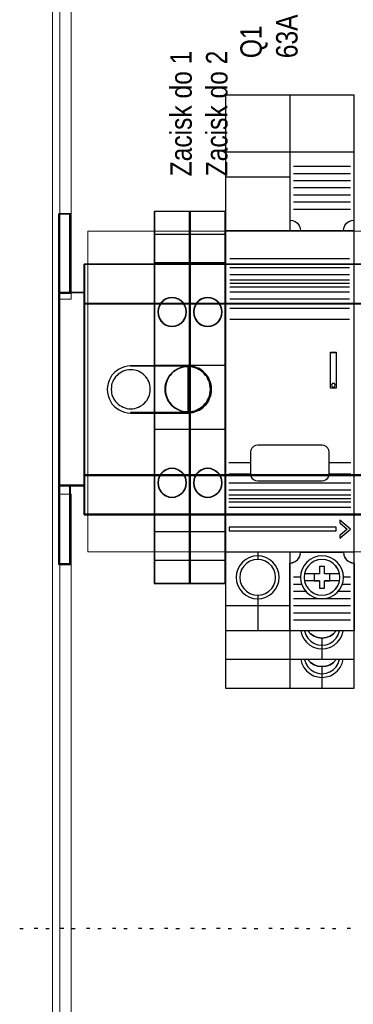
# Model space of a CAD drawing. Header units: millimetres. Extents: x -1290 to 1795, y -4192 to -1311.
# Tile 432 of 656: x 1411 to 1420, y -3642 to -3615. Entities that reach past the tile are written whole.
import ezdxf

# ---------------------------------------------------------------- set-up
doc = ezdxf.new("R2010")
doc.units = ezdxf.units.MM
for name, color, linetype in [('30', 7, 'Continuous'), ('45', 7, 'Continuous'), ('51', 7, 'Continuous')]:
    doc.layers.add(name, color=color, linetype=linetype)
doc.layers.add('Aparatura', color=7, linetype='Continuous', lineweight=13)
doc.styles.get("Standard").update_dxf_attribs({"font": 'ARIALN.TTF', "width": 0.8})

# ---------------------------------------------------------------- blocks, each defined once
blk = doc.blocks.new('*U186')
at = {"layer": '51', "color": 255}
for points in [[(108.185487, -200.124111), (108.676124, -200.124111)], [(111.827662, -200.124111), (112.318299, -200.124111)], [(115.469837, -200.124111), (115.960474, -200.124111)], [(119.112012, -200.124111), (119.600858, -200.124111)], [(122.752396, -200.124111), (123.243033, -200.124111)], [(126.394571, -200.124111), (126.885208, -200.124111)], [(130.036746, -200.124111), (130.527383, -200.124111)], [(133.678921, -200.124111), (134.167767, -200.124111)], [(137.364071, -200.124111), (137.809942, -200.124111)], [(141.006246, -200.124111), (141.496883, -200.124111)], [(144.648421, -200.124111), (145.139058, -200.124111)], [(148.290596, -200.124111), (148.779442, -200.124111)], [(151.93098, -200.124111), (152.421617, -200.124111)]]:
    blk.add_lwpolyline(points, dxfattribs=at)
blk = doc.blocks.new('*U187')
at = {"layer": '30', "color": 7}
for points in [[(113.684562, -111.217936), (113.684562, -100.122618), (113.684562, -111.217936)], [(113.684562, -111.217936), (113.684562, -100.122618), (113.684562, -111.217936)], [(115.2854, -111.217936), (115.2854, -100.122618), (113.684562, -100.122618), (113.684562, -111.217936), (115.2854, -111.217936)], [(115.242425, -111.174848), (115.242425, -100.163911), (113.727538, -100.163911), (113.727538, -111.174848), (115.242425, -111.174848)], [(115.197659, -111.217936), (115.197659, -100.122618), (115.197659, -111.217936)], [(115.197659, -111.217936), (115.197659, -100.122618), (115.197659, -111.217936)], [(117.203183, -107.160425), (764.797637, -107.160425), (117.203183, -107.160425)], [(117.203183, -107.160425), (117.203183, -109.743947), (117.203183, -107.160425)], [(764.797637, -107.160425), (117.203183, -107.160425), (117.203183, -109.696477), (117.203183, -111.193163), (117.203183, -112.731424), (764.797637, -112.731424), (764.797637, -111.193163), (764.797637, -109.696477), (764.797637, -107.160425)], [(117.203183, -112.731424), (117.203183, -109.657769), (117.203183, -112.731424)], [(113.684562, -111.129964), (117.289134, -111.129964), (113.684562, -111.129964)], [(113.684562, -111.129964), (113.684562, -138.184228), (113.684562, -111.129964)], [(113.684562, -138.184228), (115.235366, -138.184228), (117.289134, -138.184228), (117.289134, -136.706301), (117.289134, -135.228375), (117.289134, -114.167924), (117.289134, -112.648944), (117.289134, -111.129964), (115.235366, -111.129964), (113.684562, -111.129964), (113.684562, -138.184228)], [(113.727538, -138.141139), (115.242133, -138.141139), (117.247949, -138.141139), (117.247949, -136.66792), (117.247949, -135.194702), (117.247949, -114.201335), (117.247949, -112.687194), (117.247949, -111.173052), (115.242133, -111.173052), (113.727538, -111.173052), (113.727538, -138.141139)], [(117.203183, -112.643451), (764.797637, -112.643451), (117.203183, -112.643451)], [(117.203183, -114.244912), (117.203183, -112.643451), (117.203183, -114.244912)], [(764.797637, -112.643451), (117.203183, -112.643451), (117.203183, -114.16314), (117.203183, -135.233417), (117.203183, -136.712033), (764.797637, -136.712033), (764.797637, -135.233417), (764.797637, -114.16314), (764.797637, -112.643451)], [(117.203183, -114.158734), (117.203183, -135.238044), (117.203183, -114.158734)], [(131.754183, -121.401212), (123.686906, -121.401212), (123.27531, -121.442686), (122.863714, -121.525634), (122.452119, -121.650056), (122.081683, -121.857425), (121.711246, -122.064795), (121.38197, -122.355113), (121.093853, -122.686904), (120.888055, -123.060169), (120.682257, -123.433434), (120.558778, -123.848174), (120.476459, -124.262913), (120.435299, -124.677652), (120.476459, -125.133865), (120.558778, -125.548604), (120.682257, -125.963344), (120.888055, -126.336609), (121.093853, -126.709874), (121.38197, -127.041666), (121.711246, -127.290509), (122.081683, -127.539353), (122.452119, -127.746722), (122.863714, -127.871144), (123.27531, -127.954092), (123.686906, -127.995566), (131.754183, -127.995566), (132.08346, -127.954092), (132.412736, -127.912618), (132.700853, -127.82967), (133.03013, -127.705248), (133.318247, -127.580827), (133.565204, -127.414931), (133.812162, -127.249035), (134.059119, -127.000192), (134.264917, -126.792822), (134.470715, -126.543979), (134.635353, -126.253661), (134.758832, -125.963344), (134.882311, -125.673026), (134.96463, -125.341235), (135.00579, -125.009443), (135.00579, -124.677652), (135.00579, -124.345861), (134.96463, -124.014069), (134.882311, -123.723752), (134.758832, -123.391961), (134.635353, -123.101643), (134.470715, -122.8528), (134.264917, -122.603956), (134.059119, -122.355113), (133.812162, -122.147743), (133.565204, -121.940373), (133.318247, -121.774478), (133.03013, -121.650056), (132.700853, -121.525634), (132.412736, -121.48416), (132.08346, -121.401212), (131.754183, -121.401212)], [(123.686906, -127.995566), (131.754183, -127.995566), (132.08346, -127.954092), (132.412736, -127.912618), (132.700853, -127.82967), (133.03013, -127.705248), (133.318247, -127.580827), (133.565204, -127.414931), (133.812162, -127.249035), (134.059119, -127.000192), (134.264917, -126.792822), (134.470715, -126.543979), (134.635353, -126.253661), (134.758832, -125.963344), (134.882311, -125.673026), (134.96463, -125.341235), (135.00579, -125.009443), (135.00579, -124.677652), (135.00579, -124.345861), (134.96463, -124.014069), (134.882311, -123.723752), (134.758832, -123.391961), (134.635353, -123.101643), (134.470715, -122.8528), (134.264917, -122.603956), (134.059119, -122.355113), (133.812162, -122.147743), (133.565204, -121.940373), (133.318247, -121.774478), (133.03013, -121.650056), (132.700853, -121.525634), (132.412736, -121.48416), (132.08346, -121.401212), (131.754183, -121.401212), (123.686906, -121.401212), (123.27531, -121.442686), (122.863714, -121.525634), (122.452119, -121.650056), (122.081683, -121.857425), (121.711246, -122.064795), (121.38197, -122.355113), (121.093853, -122.686904), (120.888055, -123.060169), (120.682257, -123.433434), (120.558778, -123.848174), (120.476459, -124.262913), (120.435299, -124.677652), (120.476459, -125.133865), (120.558778, -125.548604), (120.682257, -125.963344), (120.888055, -126.336609), (121.093853, -126.709874), (121.38197, -127.041666), (121.711246, -127.290509), (122.081683, -127.539353), (122.452119, -127.746722), (122.863714, -127.871144), (123.27531, -127.954092), (123.686906, -127.995566)], [(126.455453, -124.677893), (126.455453, -124.38673), (126.413875, -124.095566), (126.330718, -123.845998), (126.247562, -123.596429), (126.122827, -123.346861), (125.998092, -123.138887), (125.831779, -122.930913), (125.665466, -122.722939), (125.457574, -122.55656), (125.249683, -122.390181), (125.041792, -122.265397), (124.792322, -122.140612), (124.542853, -122.057423), (124.293383, -121.974233), (124.002335, -121.932639), (123.711287, -121.932639), (123.461818, -121.932639), (123.17077, -121.974233), (122.9213, -122.057423), (122.67183, -122.140612), (122.422361, -122.265397), (122.172891, -122.390181), (121.965, -122.55656), (121.798687, -122.722939), (121.590795, -122.930913), (121.466061, -123.138887), (121.299748, -123.346861), (121.216591, -123.596429), (121.091856, -123.845998), (121.050278, -124.095566), (121.0087, -124.38673), (120.967121, -124.677893), (121.0087, -124.927462), (121.050278, -125.218625), (121.091856, -125.468194), (121.216591, -125.717762), (121.299748, -125.967331), (121.466061, -126.175305), (121.590795, -126.383279), (121.798687, -126.591252), (121.965, -126.757631), (122.172891, -126.924011), (122.422361, -127.048795), (122.67183, -127.173579), (122.9213, -127.256769), (123.17077, -127.339958), (123.461818, -127.381553), (123.711287, -127.381553), (124.002335, -127.381553), (124.293383, -127.339958), (124.542853, -127.256769), (124.792322, -127.173579), (125.041792, -127.048795), (125.249683, -126.924011), (125.457574, -126.757631), (125.665466, -126.591252), (125.831779, -126.383279), (125.998092, -126.175305), (126.122827, -125.967331), (126.247562, -125.717762), (126.330718, -125.468194), (126.413875, -125.218625), (126.455453, -124.927462), (126.455453, -124.677893)], [(126.455453, -124.677893), (126.455453, -124.38673), (126.413875, -124.095566), (126.330718, -123.845998), (126.247562, -123.596429), (126.122827, -123.346861), (125.998092, -123.138887), (125.831779, -122.930913), (125.665466, -122.722939), (125.457574, -122.55656), (125.249683, -122.390181), (125.041792, -122.265397), (124.792322, -122.140612), (124.542853, -122.057423), (124.293383, -121.974233), (124.002335, -121.932639), (123.711287, -121.932639), (123.461818, -121.932639), (123.17077, -121.974233), (122.9213, -122.057423), (122.67183, -122.140612), (122.422361, -122.265397), (122.172891, -122.390181), (121.965, -122.55656), (121.798687, -122.722939), (121.590795, -122.930913), (121.466061, -123.138887), (121.299748, -123.346861), (121.216591, -123.596429), (121.091856, -123.845998), (121.050278, -124.095566), (121.0087, -124.38673), (120.967121, -124.677893), (121.0087, -124.927462), (121.050278, -125.218625), (121.091856, -125.468194), (121.216591, -125.717762), (121.299748, -125.967331), (121.466061, -126.175305), (121.590795, -126.383279), (121.798687, -126.591252), (121.965, -126.757631), (122.172891, -126.924011), (122.422361, -127.048795), (122.67183, -127.173579), (122.9213, -127.256769), (123.17077, -127.339958), (123.461818, -127.381553), (123.711287, -127.381553), (124.002335, -127.381553), (124.293383, -127.339958), (124.542853, -127.256769), (124.792322, -127.173579), (125.041792, -127.048795), (125.249683, -126.924011), (125.457574, -126.757631), (125.665466, -126.591252), (125.831779, -126.383279), (125.998092, -126.175305), (126.122827, -125.967331), (126.247562, -125.717762), (126.330718, -125.468194), (126.413875, -125.218625), (126.455453, -124.927462), (126.455453, -124.677893)], [(123.667416, -121.401212), (131.773673, -121.401212), (123.667416, -121.401212)], [(134.92342, -124.67874), (134.881944, -124.346798), (134.840469, -124.014856), (134.757518, -123.724407), (134.674567, -123.433958), (134.508664, -123.143508), (134.384238, -122.853059), (134.17686, -122.645596), (133.969482, -122.396639), (133.762104, -122.189175), (133.513251, -122.023204), (133.222922, -121.857234), (132.974069, -121.732755), (132.68374, -121.608277), (132.351935, -121.525292), (132.061606, -121.483799), (131.729802, -121.483799), (131.397998, -121.483799), (131.066193, -121.525292), (130.775864, -121.608277), (130.485535, -121.732755), (130.195206, -121.857234), (129.946353, -122.023204), (129.6975, -122.189175), (129.448646, -122.396639), (129.241269, -122.645596), (129.075366, -122.853059), (128.909464, -123.143508), (128.785037, -123.433958), (128.660611, -123.724407), (128.57766, -124.014856), (128.536184, -124.346798), (128.536184, -124.67874), (128.536184, -124.969189), (128.57766, -125.301131), (128.660611, -125.59158), (128.785037, -125.882029), (128.909464, -126.172478), (129.075366, -126.462928), (129.241269, -126.670391), (129.448646, -126.919348), (129.6975, -127.126811), (129.946353, -127.292782), (130.195206, -127.458753), (130.485535, -127.583232), (130.775864, -127.70771), (131.066193, -127.790695), (131.397998, -127.832188), (131.729802, -127.832188), (132.061606, -127.832188), (132.351935, -127.790695), (132.68374, -127.70771), (132.974069, -127.583232), (133.222922, -127.458753), (133.513251, -127.292782), (133.762104, -127.126811), (133.969482, -126.919348), (134.17686, -126.670391), (134.384238, -126.462928), (134.508664, -126.172478), (134.674567, -125.882029), (134.757518, -125.59158), (134.840469, -125.301131), (134.881944, -124.969189), (134.92342, -124.67874)], [(131.729802, -127.832188), (131.397998, -127.832188), (131.066193, -127.790695), (130.775864, -127.70771), (130.485535, -127.583232), (130.195206, -127.458753), (129.946353, -127.292782), (129.6975, -127.126811), (129.448646, -126.919348), (129.241269, -126.670391), (129.075366, -126.462928), (128.909464, -126.172478), (128.785037, -125.882029), (128.660611, -125.59158), (128.57766, -125.301131), (128.536184, -124.969189), (128.536184, -124.67874), (128.536184, -124.346798), (128.57766, -124.014856), (128.660611, -123.724407), (128.785037, -123.433958), (128.909464, -123.143508), (129.075366, -122.853059), (129.241269, -122.645596), (129.448646, -122.396639), (129.6975, -122.189175), (129.946353, -122.023204), (130.195206, -121.857234), (130.485535, -121.732755), (130.775864, -121.608277), (131.066193, -121.525292), (131.397998, -121.483799), (131.729802, -121.483799), (132.061606, -121.483799), (132.351935, -121.525292), (132.68374, -121.608277), (132.974069, -121.732755), (133.222922, -121.857234), (133.513251, -122.023204), (133.762104, -122.189175), (133.969482, -122.396639), (134.17686, -122.645596), (134.384238, -122.853059), (134.508664, -123.143508), (134.674567, -123.433958), (134.757518, -123.724407), (134.840469, -124.014856), (134.881944, -124.346798), (134.92342, -124.67874), (134.881944, -124.969189), (134.840469, -125.301131), (134.757518, -125.59158), (134.674567, -125.882029), (134.508664, -126.172478), (134.384238, -126.462928), (134.17686, -126.670391), (133.969482, -126.919348), (133.762104, -127.126811), (133.513251, -127.292782), (133.222922, -127.458753), (132.974069, -127.583232), (132.68374, -127.70771), (132.351935, -127.790695), (132.061606, -127.832188), (131.729802, -127.832188)], [(128.536184, -124.67874), (128.536184, -124.969189), (128.57766, -125.301131), (128.660611, -125.59158), (128.785037, -125.882029), (128.909464, -126.172478), (129.075366, -126.462928), (129.241269, -126.670391), (129.448646, -126.919348), (129.6975, -127.126811), (129.946353, -127.292782), (130.195206, -127.458753), (130.485535, -127.583232), (130.775864, -127.70771), (131.066193, -127.790695), (131.397998, -127.832188), (131.729802, -127.832188), (132.061606, -127.832188), (132.351935, -127.790695), (132.68374, -127.70771), (132.974069, -127.583232), (133.222922, -127.458753), (133.513251, -127.292782), (133.762104, -127.126811), (133.969482, -126.919348), (134.17686, -126.670391), (134.384238, -126.462928), (134.508664, -126.172478), (134.674567, -125.882029), (134.757518, -125.59158), (134.840469, -125.301131), (134.881944, -124.969189), (134.92342, -124.67874), (134.881944, -124.346798), (134.840469, -124.014856), (134.757518, -123.724407), (134.674567, -123.433958), (134.508664, -123.143508), (134.384238, -122.853059), (134.17686, -122.645596), (133.969482, -122.396639), (133.762104, -122.189175), (133.513251, -122.023204), (133.222922, -121.857234), (132.974069, -121.732755), (132.68374, -121.608277), (132.351935, -121.525292), (132.061606, -121.483799), (131.729802, -121.483799), (131.397998, -121.483799), (131.066193, -121.525292), (130.775864, -121.608277), (130.485535, -121.732755), (130.195206, -121.857234), (129.946353, -122.023204), (129.6975, -122.189175), (129.448646, -122.396639), (129.241269, -122.645596), (129.075366, -122.853059), (128.909464, -123.143508), (128.785037, -123.433958), (128.660611, -123.724407), (128.57766, -124.014856), (128.536184, -124.346798), (128.536184, -124.67874)], [(128.57916, -124.678458), (128.57916, -124.964965), (128.620077, -125.292401), (128.701912, -125.578907), (128.824664, -125.865413), (128.947416, -126.15192), (129.111086, -126.438426), (129.274756, -126.643074), (129.479343, -126.888651), (129.724848, -127.093298), (129.970352, -127.257016), (130.215857, -127.420734), (130.502279, -127.543523), (130.788701, -127.666311), (131.075123, -127.74817), (131.402463, -127.789099), (131.729802, -127.789099), (132.057141, -127.789099), (132.343564, -127.74817), (132.670903, -127.666311), (132.957325, -127.543523), (133.20283, -127.420734), (133.489252, -127.257016), (133.734756, -127.093298), (133.939343, -126.888651), (134.143931, -126.643074), (134.348518, -126.438426), (134.47127, -126.15192), (134.63494, -125.865413), (134.716775, -125.578907), (134.79861, -125.292401), (134.839527, -124.964965), (134.880444, -124.678458), (134.839527, -124.351022), (134.79861, -124.023586), (134.716775, -123.73708), (134.63494, -123.450573), (134.47127, -123.164067), (134.348518, -122.877561), (134.143931, -122.672913), (133.939343, -122.427336), (133.734756, -122.222689), (133.489252, -122.058971), (133.20283, -121.895253), (132.957325, -121.772464), (132.670903, -121.649676), (132.343564, -121.567817), (132.057141, -121.526887), (131.729802, -121.526887), (131.402463, -121.526887), (131.075123, -121.567817), (130.788701, -121.649676), (130.502279, -121.772464), (130.215857, -121.895253), (129.970352, -122.058971), (129.724848, -122.222689), (129.479343, -122.427336), (129.274756, -122.672913), (129.111086, -122.877561), (128.947416, -123.164067), (128.824664, -123.450573), (128.701912, -123.73708), (128.620077, -124.023586), (128.57916, -124.351022), (128.57916, -124.678458)], [(131.685931, -127.995566), (132.022119, -127.954092), (132.358308, -127.912618), (132.652472, -127.82967), (132.98866, -127.705248), (133.282825, -127.580827), (133.534966, -127.414931), (133.787107, -127.249035), (134.039249, -127.000192), (134.249366, -126.792822), (134.459484, -126.543979), (134.627578, -126.253661), (134.753649, -125.963344), (134.879719, -125.673026), (134.963766, -125.341235), (135.00579, -125.009443), (135.00579, -124.677652), (135.00579, -124.345861), (134.963766, -124.014069), (134.879719, -123.723752), (134.753649, -123.391961), (134.627578, -123.101643), (134.459484, -122.8528), (134.249366, -122.603956), (134.039249, -122.355113), (133.787107, -122.147743), (133.534966, -121.940373), (133.282825, -121.774478), (132.98866, -121.650056), (132.652472, -121.525634), (132.358308, -121.48416), (132.022119, -121.401212), (131.685931, -121.401212), (131.685931, -127.995566)], [(131.773673, -127.907593), (123.667416, -127.907593), (131.773673, -127.907593)], [(117.203183, -136.712033), (117.203183, -135.151866), (117.203183, -136.712033)], [(117.203183, -136.624061), (764.797637, -136.624061), (117.203183, -136.624061)], [(117.203183, -139.739009), (117.203183, -136.624061), (117.203183, -139.739009)], [(764.797637, -136.624061), (117.203183, -136.624061), (117.203183, -138.120672), (117.203183, -139.700428), (117.203183, -142.236353), (764.797637, -142.236353), (764.797637, -139.700428), (764.797637, -138.120672), (764.797637, -136.624061)], [(764.754661, -136.667149), (117.246158, -136.667149), (117.246158, -138.14078), (117.246158, -139.696279), (117.246158, -142.193264), (764.754661, -142.193264), (764.754661, -139.696279), (764.754661, -138.14078), (764.754661, -136.667149)], [(113.684562, -138.09805), (113.684562, -149.193369), (113.684562, -138.09805)], [(117.289134, -138.09805), (113.684562, -138.09805), (117.289134, -138.09805)], [(113.684562, -138.09805), (113.684562, -149.193369), (113.684562, -138.09805)], [(115.2854, -138.09805), (113.684562, -138.09805), (113.684562, -149.193369), (115.2854, -149.193369), (115.2854, -138.09805)], [(115.242425, -138.141139), (113.727538, -138.141139), (113.727538, -149.15028), (115.242425, -149.15028), (115.242425, -138.141139)], [(115.197659, -138.09805), (115.197659, -149.193369), (115.197659, -138.09805)], [(117.203183, -139.652831), (117.203183, -142.236353), (117.203183, -139.652831)], [(117.203183, -142.14838), (764.797637, -142.14838), (117.203183, -142.14838)]]:
    blk.add_lwpolyline(points, close=True, dxfattribs=at)
at = {"layer": '30', "color": 59}
for points in [[(115.2854, -100.122618), (113.684562, -100.122618), (115.2854, -100.122618)], [(764.754661, -107.203514), (117.246158, -107.203514), (117.246158, -109.700336), (117.246158, -111.17387), (117.246158, -112.688335), (764.754661, -112.688335), (764.754661, -111.17387), (764.754661, -109.700336), (764.754661, -107.203514)], [(113.684562, -149.105396), (115.2854, -149.105396), (113.684562, -149.105396)]]:
    blk.add_lwpolyline(points, close=True, dxfattribs=at)
blk = doc.blocks.new('*U202')
at = {"layer": '51', "color": 255}
for points in [[(110.719252, -200.111544), (110.228615, -200.111544)], [(114.361427, -200.111544), (113.87079, -200.111544)], [(118.001811, -200.111544), (117.512964, -200.111544)], [(121.643986, -200.111544), (121.153349, -200.111544)], [(125.286161, -200.111544), (124.795524, -200.111544)], [(128.928336, -200.111544), (128.437698, -200.111544)], [(132.570511, -200.111544), (132.079873, -200.111544)], [(136.210895, -200.111544), (135.722048, -200.111544)], [(139.85307, -200.111544), (139.362433, -200.111544)], [(143.495245, -200.111544), (143.049374, -200.111544)], [(147.182186, -200.111544), (146.691548, -200.111544)], [(150.82257, -200.111544), (150.333723, -200.111544)], [(154.464745, -200.111544), (153.974108, -200.111544)]]:
    blk.add_lwpolyline(points, dxfattribs=at)
blk = doc.blocks.new('*U254')
at = {"layer": '45', "color": 7}
for points in [[(135.668329, -83.678926), (126.674716, -83.678926), (126.674716, -83.678926), (117.675913, -83.678926), (117.675913, -83.678926), (117.675913, -166.635281), (117.675913, -166.635281), (126.674716, -166.635281), (126.674716, -166.635281), (135.668329, -166.635281), (135.668329, -166.635281), (135.668329, -83.678926), (135.668329, -83.678926)], [(135.664748, -83.682516), (126.674715, -83.682516), (117.679495, -83.682516), (117.679495, -166.63169), (126.674715, -166.63169), (135.664748, -166.63169), (135.664748, -83.682516)], [(135.668864, -91.668888), (126.66854, -91.668888), (126.68412, -91.637752), (126.68412, -101.113607), (126.66854, -101.17588), (127.058052, -101.217395), (127.416403, -101.373078), (127.728012, -101.606601), (127.972107, -101.917965), (128.117525, -102.286413), (128.174653, -102.675619), (128.169459, -102.66524), (134.167945, -102.66524), (134.173138, -102.675619), (134.219879, -102.286413), (134.375684, -101.917965), (134.609392, -101.606601), (134.921001, -101.373078), (135.289739, -101.217395), (135.668864, -101.17588), (135.684445, -101.113607), (135.684445, -91.637752), (135.668864, -91.668888)], [(135.663511, -91.672459), (126.673912, -91.672459), (126.689474, -91.641343), (126.689474, -101.111033), (126.673912, -101.173265), (127.06296, -101.214753), (127.420884, -101.370334), (127.732122, -101.603706), (127.975925, -101.914868), (128.12117, -102.283076), (128.17823, -102.672028), (128.173043, -102.661656), (134.16438, -102.661656), (134.169567, -102.672028), (134.216253, -102.283076), (134.371872, -101.914868), (134.605301, -101.603706), (134.916539, -101.370334), (135.284838, -101.214753), (135.663511, -101.173265), (135.679073, -101.111033), (135.679073, -91.641343), (135.663511, -91.672459)], [(132.364586, -119.656123), (133.173958, -119.656123), (133.173958, -119.656123), (133.173958, -124.654403), (133.173958, -124.654403), (132.364586, -124.654403), (132.364586, -124.654403), (132.364586, -119.656123), (132.364586, -119.656123)], [(132.368167, -119.659714), (133.168586, -119.659714), (133.168586, -124.649017), (132.368167, -124.649017), (132.368167, -119.659714)], [(133.0128, -124.249799), (132.981576, -124.129751), (132.893107, -124.041019), (132.768209, -124.004483), (132.648516, -124.041019), (132.544434, -124.129751), (132.51321, -124.249799), (132.544434, -124.385506), (132.648516, -124.474238), (132.768209, -124.510774), (132.893107, -124.474238), (132.981576, -124.385506), (133.0128, -124.249799)], [(131.170958, -132.649136), (122.178656, -132.649136), (122.178656, -132.649136), (121.867145, -132.695899), (121.586784, -132.841385), (121.363534, -133.064809), (121.223354, -133.340193), (121.176627, -133.641556), (121.176627, -133.641556), (121.176627, -136.64999), (121.176627, -136.64999), (121.223354, -136.961745), (121.363534, -137.242324), (121.586784, -137.465749), (121.867145, -137.611234), (122.178656, -137.652801), (122.178656, -137.652801), (131.170958, -137.652801), (131.170958, -137.652801), (131.487661, -137.611234), (131.76283, -137.465749), (131.98608, -137.242324), (132.131452, -136.961745), (132.172987, -136.64999), (132.172987, -136.64999), (132.172987, -133.641556), (132.172987, -133.641556), (132.131452, -133.340193), (131.98608, -133.064809), (131.76283, -132.841385), (131.487661, -132.695899), (131.170958, -132.649136), (131.170958, -132.649136)], [(131.166402, -132.652727), (122.181422, -132.652727), (121.870164, -132.699406), (121.590031, -132.844631), (121.366963, -133.067654), (121.226897, -133.342544), (121.180208, -133.643366), (121.180208, -136.646403), (121.226897, -136.957599), (121.366963, -137.237675), (121.590031, -137.460698), (121.870164, -137.605923), (122.181422, -137.647415), (131.166402, -137.647415), (131.482847, -137.605923), (131.757792, -137.460698), (131.98086, -137.237675), (132.126114, -136.957599), (132.167615, -136.646403), (132.167615, -133.643366), (132.126114, -133.342544), (131.98086, -133.067654), (131.757792, -132.844631), (131.482847, -132.699406), (131.166402, -132.652727)], [(135.175901, -144.397876), (133.666386, -143.132237), (133.666386, -143.132237), (133.666386, -143.528075), (133.666386, -143.528075), (134.70581, -144.397876), (134.70581, -144.397876), (133.666386, -145.267678), (133.666386, -145.267678), (133.666386, -145.658307), (133.666386, -145.658307), (135.175901, -144.397876), (135.175901, -144.397876)], [(135.170529, -144.397865), (133.669967, -143.137623), (133.669967, -143.531773), (134.703226, -144.397865), (133.669967, -145.263957), (133.669967, -145.652921), (135.170529, -144.397865)], [(118.177294, -144.137638), (118.177294, -144.642134), (133.168586, -144.642134), (133.168586, -144.137638), (118.177294, -144.137638)], [(125.180513, -151.142936), (125.123364, -150.556071), (124.957112, -149.984787), (124.676563, -149.475824), (124.297303, -149.018796), (123.840111, -148.639671), (123.330967, -148.359223), (122.759478, -148.193031), (122.182794, -148.135902), (121.590524, -148.193031), (121.02423, -148.359223), (120.50989, -148.639671), (120.052699, -149.018796), (119.678634, -149.475824), (119.398085, -149.984787), (119.231833, -150.556071), (119.174684, -151.142936), (119.231833, -151.724607), (119.398085, -152.290698), (119.678634, -152.804854), (120.052699, -153.261882), (120.50989, -153.641007), (121.02423, -153.916262), (121.590524, -154.082454), (122.182794, -154.139583), (122.759478, -154.082454), (123.330967, -153.916262), (123.840111, -153.641007), (124.297303, -153.261882), (124.676563, -152.804854), (124.957112, -152.290698), (125.123364, -151.724607), (125.180513, -151.142936)], [(124.677341, -151.143033), (124.60978, -150.587071), (124.433083, -150.051891), (124.131659, -149.584259), (123.741886, -149.184174), (123.263765, -148.882811), (122.728477, -148.70615), (122.182795, -148.638603), (121.62672, -148.70615), (121.091432, -148.882811), (120.613311, -149.184174), (120.223538, -149.584259), (119.922114, -150.051891), (119.74022, -150.587071), (119.677856, -151.143033), (119.74022, -151.704192), (119.922114, -152.223784), (120.223538, -152.707004), (120.613311, -153.096697), (121.091432, -153.39806), (121.62672, -153.585113), (122.182795, -153.642268), (122.728477, -153.585113), (123.263765, -153.39806), (123.741886, -153.096697), (124.131659, -152.707004), (124.433083, -152.223784), (124.60978, -151.704192), (124.677341, -151.143033)], [(126.66854, -149.138241), (127.058029, -149.086343), (127.416358, -148.941029), (127.727949, -148.697109), (127.972029, -148.385721), (128.117438, -148.027626), (128.174563, -147.638392), (128.158984, -147.633202), (134.193464, -147.633202), (134.172692, -147.638392), (134.21943, -148.027626), (134.375226, -148.385721), (134.608919, -148.697109), (134.92051, -148.941029), (135.289226, -149.086343), (135.668329, -149.138241), (135.668329, -149.138241), (135.668329, -158.645934), (135.668329, -158.645934), (126.66854, -158.645934), (126.66854, -158.645934), (126.66854, -149.138241), (126.66854, -149.138241)], [(126.673912, -149.140604), (127.063013, -149.088749), (127.420986, -148.943553), (127.732267, -148.699832), (127.976104, -148.388699), (128.121369, -148.030895), (128.178437, -147.641978), (128.162873, -147.636793), (134.19135, -147.636793), (134.170598, -147.641978), (134.21729, -148.030895), (134.372931, -148.388699), (134.606392, -148.699832), (134.917673, -148.943553), (135.286022, -149.088749), (135.664748, -149.140604), (135.664748, -158.640547), (126.673912, -158.640547), (126.673912, -149.140604)], [(134.17493, -151.142936), (134.122962, -150.556071), (133.941076, -149.984787), (133.665648, -149.475824), (133.296679, -149.018796), (132.839365, -148.639671), (132.314493, -148.359223), (131.758441, -148.193031), (131.166011, -148.135902), (130.589172, -148.193031), (130.022726, -148.359223), (129.497854, -148.639671), (129.050934, -149.018796), (128.671571, -149.475824), (128.396143, -149.984787), (128.22465, -150.556071), (128.172683, -151.142936), (128.22465, -151.724607), (128.396143, -152.290698), (128.671571, -152.804854), (129.050934, -153.261882), (129.497854, -153.641007), (130.022726, -153.916262), (130.589172, -154.082454), (131.166011, -154.139583), (131.758441, -154.082454), (132.314493, -153.916262), (132.839365, -153.641007), (133.296679, -153.261882), (133.665648, -152.804854), (133.941076, -152.290698), (134.122962, -151.724607), (134.17493, -151.142936)], [(133.67713, -151.143033), (133.609543, -150.587071), (133.432777, -150.051891), (133.131234, -149.584259), (132.73091, -149.184174), (132.262999, -148.882811), (131.727501, -148.70615), (131.166008, -148.638603), (130.609714, -148.70615), (130.084613, -148.882811), (129.606304, -149.184174), (129.216379, -149.584259), (128.914836, -150.051891), (128.727672, -150.587071), (128.670483, -151.143033), (128.727672, -151.704192), (128.914836, -152.223784), (129.216379, -152.707004), (129.606304, -153.096697), (130.084613, -153.39806), (130.609714, -153.585113), (131.166008, -153.642268), (131.727501, -153.585113), (132.262999, -153.39806), (132.73091, -153.096697), (133.131234, -152.707004), (133.432777, -152.223784), (133.609543, -151.704192), (133.67713, -151.143033)], [(133.671758, -151.143926), (133.604316, -150.588961), (133.427929, -150.054742), (133.127033, -149.587949), (132.727569, -149.188581), (132.260662, -148.887759), (131.726313, -148.711415), (131.166024, -148.643989), (130.610924, -148.711415), (130.086951, -148.887759), (129.609668, -149.188581), (129.220579, -149.587949), (128.919684, -150.054742), (128.732921, -150.588961), (128.675854, -151.143926), (128.732921, -151.704078), (128.919684, -152.222738), (129.220579, -152.705091), (129.609668, -153.094085), (130.086951, -153.394908), (130.610924, -153.581625), (131.166024, -153.638677), (131.726313, -153.581625), (132.260662, -153.394908), (132.727569, -153.094085), (133.127033, -152.705091), (133.427929, -152.222738), (133.604316, -151.704078), (133.671758, -151.143926)], [(130.822743, -149.640413), (130.822743, -150.644495), (130.827954, -150.639292), (130.061815, -150.639292), (130.061815, -150.644495), (130.061815, -151.648577), (130.061815, -151.643374), (130.822743, -151.643374), (130.822743, -151.648577), (130.822743, -152.642253), (130.822743, -152.642253), (131.52634, -152.642253), (131.52634, -152.642253), (131.52634, -151.648577), (131.52634, -151.643374), (132.271633, -151.643374), (132.276844, -151.648577), (132.276844, -150.644495), (132.271633, -150.639292), (131.52634, -150.639292), (131.52634, -150.644495), (131.52634, -149.640413), (131.52634, -149.640413), (130.822743, -149.640413), (130.822743, -149.640413)], [(130.823248, -149.644004), (130.823248, -150.645083), (130.828439, -150.639896), (130.065396, -150.639896), (130.065396, -150.645083), (130.065396, -151.646162), (130.065396, -151.640975), (130.823248, -151.640975), (130.823248, -151.646162), (130.823248, -152.636867), (131.524002, -152.636867), (131.524002, -151.646162), (131.524002, -151.640975), (132.266282, -151.640975), (132.271473, -151.646162), (132.271473, -150.645083), (132.266282, -150.639896), (131.524002, -150.639896), (131.524002, -150.645083), (131.524002, -149.644004), (130.823248, -149.644004)], [(128.71883, -158.635161), (128.895536, -159.18263), (129.186582, -159.662316), (129.586769, -160.074221), (130.064916, -160.38706), (130.600232, -160.579977), (131.166731, -160.647759), (131.738428, -160.579977), (132.273744, -160.38706), (132.75189, -160.074221), (133.152078, -159.662316), (133.443123, -159.18263), (133.619829, -158.635161), (133.172867, -158.635161), (132.772679, -159.057494), (132.294533, -159.370333), (131.748822, -159.573678), (131.166731, -159.64146), (130.600232, -159.573678), (130.054521, -159.370333), (129.56598, -159.057494), (129.165793, -158.635161), (128.71883, -158.635161)], [(128.722411, -158.640547), (128.898795, -159.185085), (129.189309, -159.662204), (129.588765, -160.071904), (130.066038, -160.383069), (130.600376, -160.574954), (131.16584, -160.642373), (131.736493, -160.574954), (132.270831, -160.383069), (132.748104, -160.071904), (133.14756, -159.662204), (133.438074, -159.185085), (133.614457, -158.640547), (133.168311, -158.640547), (132.768855, -159.06062), (132.291582, -159.371784), (131.746868, -159.574041), (131.16584, -159.64146), (130.600376, -159.574041), (130.055662, -159.371784), (129.568014, -159.06062), (129.168558, -158.640547), (128.722411, -158.640547)], [(129.164701, -158.635161), (129.565107, -159.059378), (130.053914, -159.373612), (130.599921, -159.577864), (131.16673, -159.645948), (131.749138, -159.577864), (132.295146, -159.373612), (132.773553, -159.059378), (133.173958, -158.635161), (129.164701, -158.635161)], [(129.168282, -158.640547), (129.567794, -159.060996), (130.055509, -159.37244), (130.600298, -159.574878), (131.16584, -159.642358), (131.746948, -159.574878), (132.291736, -159.37244), (132.769075, -159.060996), (133.168586, -158.640547), (129.168282, -158.640547)], [(128.71883, -162.622654), (128.895536, -163.174843), (129.186582, -163.66452), (129.586769, -164.076057), (130.064916, -164.378198), (130.600232, -164.570944), (131.166731, -164.633456), (131.738428, -164.570944), (132.273744, -164.378198), (132.75189, -164.076057), (133.152078, -163.66452), (133.443123, -163.174843), (133.619829, -162.622654), (133.172867, -162.622654), (132.772679, -163.049819), (132.294533, -163.372797), (131.748822, -163.565543), (131.166731, -163.628055), (130.600232, -163.565543), (130.054521, -163.372797), (129.56598, -163.049819), (129.165793, -162.622654), (128.71883, -162.622654)], [(128.722411, -162.626244), (128.898795, -163.176461), (129.189309, -163.66439), (129.588765, -164.074457), (130.066038, -164.375519), (130.600376, -164.567576), (131.16584, -164.629865), (131.736493, -164.567576), (132.270831, -164.375519), (132.748104, -164.074457), (133.14756, -163.66439), (133.438074, -163.176461), (133.614457, -162.626244), (133.168311, -162.626244), (132.768855, -163.051884), (132.291582, -163.373709), (131.746868, -163.565766), (131.16584, -163.628055), (130.600376, -163.565766), (130.055662, -163.373709), (129.568014, -163.051884), (129.168558, -162.626244), (128.722411, -162.626244)], [(129.164701, -162.622654), (129.565107, -163.052107), (130.053914, -163.376816), (130.599921, -163.570594), (131.16673, -163.633441), (131.749138, -163.570594), (132.295146, -163.376816), (132.773553, -163.052107), (133.173958, -162.622654), (129.164701, -162.622654)], [(129.168282, -162.626244), (129.567794, -163.052647), (130.055509, -163.375049), (130.600298, -163.56745), (131.16584, -163.62985), (131.746948, -163.56745), (132.291736, -163.375049), (132.769075, -163.052647), (133.168586, -162.626244), (129.168282, -162.626244)]]:
    blk.add_lwpolyline(points, close=True, dxfattribs=at)
for points in [[(126.66854, -83.678926), (126.66854, -102.675619)], [(126.679284, -91.668273), (117.675913, -91.668273)], [(135.175901, -93.670098), (127.171711, -93.670098)], [(135.175901, -94.670113), (127.171711, -94.670113)], [(126.679284, -95.163837), (117.675913, -95.163837)], [(135.175901, -95.661151), (127.171711, -95.661151)], [(135.175901, -96.661166), (127.171711, -96.661166)], [(135.175901, -97.662976), (127.171711, -97.662976)], [(135.175901, -98.662991), (127.171711, -98.662991)], [(135.175901, -99.663006), (127.171711, -99.663006)], [(126.679284, -102.664846), (117.675913, -102.664846)], [(135.668329, -102.664846), (126.66854, -102.664846)], [(126.679284, -147.638588), (117.675913, -147.638588)], [(122.177598, -147.638588), (122.177598, -148.649375)], [(126.66854, -147.638588), (126.66854, -166.635281)], [(135.668329, -147.638588), (126.66854, -147.638588)], [(128.183427, -151.137742), (127.171711, -151.137742)], [(130.828212, -150.640428), (128.71883, -150.640428)], [(133.619829, -150.640428), (131.519401, -150.640428)], [(135.175901, -151.137742), (134.164186, -151.137742)], [(128.349957, -152.139553), (127.171711, -152.139553)], [(130.828212, -151.640443), (128.71883, -151.640443)], [(133.619829, -151.640443), (131.519401, -151.640443)], [(135.175901, -152.139553), (133.986912, -152.139553)], [(122.177598, -153.631496), (122.177598, -158.645934)], [(128.94087, -153.128796), (127.171711, -153.128796)], [(135.175901, -154.130606), (127.171711, -154.130606)], [(135.175901, -153.128796), (133.395999, -153.128796)], [(126.679284, -155.130621), (117.675913, -155.130621)], [(135.175901, -155.130621), (127.171711, -155.130621)], [(135.175901, -156.130636), (127.171711, -156.130636)], [(135.175901, -157.132446), (127.171711, -157.132446)], [(126.679284, -158.635161), (117.675913, -158.635161)], [(128.204914, -158.635161), (128.371192, -159.21317), (128.641393, -159.749521), (129.010321, -160.218176), (129.477976, -160.608723), (129.997593, -160.900331), (130.569172, -161.077378), (131.166732, -161.145073), (131.769487, -161.077378), (132.341066, -160.900331), (132.876272, -160.608723), (133.328338, -160.218176), (133.697267, -159.749521), (133.97786, -159.21317), (134.133745, -158.635161)], [(131.161272, -159.635176), (131.161272, -162.633426)], [(126.679284, -162.622654), (117.675913, -162.622654)], [(135.668329, -162.622654), (126.66854, -162.622654)], [(128.204914, -162.622654), (128.371192, -163.205911), (128.641393, -163.752715), (129.010321, -164.221404), (129.477976, -164.611978), (129.997593, -164.903607), (130.569172, -165.080667), (131.166732, -165.137951), (131.769487, -165.080667), (132.341066, -164.903607), (132.876272, -164.611978), (133.328338, -164.221404), (133.697267, -163.752715), (133.97786, -163.205911), (134.133745, -162.622654)], [(131.161272, -163.622669), (131.161272, -166.635281)]]:
    blk.add_lwpolyline(points, dxfattribs=at)
at = {"layer": '45', "color": 253}
for points in [[(135.014743, -106.58591), (118.27757, -106.58591)], [(135.014743, -107.844457), (118.27757, -107.844457)], [(135.014743, -108.830109), (118.27757, -108.830109)], [(135.014743, -109.555434), (118.27757, -109.555434)], [(135.014743, -110.043772), (118.27757, -110.043772)], [(135.014743, -110.530314), (118.27757, -110.530314)], [(135.014743, -111.257434), (118.27757, -111.257434)], [(135.014743, -112.232314), (118.27757, -112.232314)], [(135.014743, -113.507019), (118.27757, -113.507019)], [(135.014743, -115.0618), (118.27757, -115.0618)], [(121.207068, -135.126731), (118.132528, -135.126731)], [(135.217086, -135.126731), (132.074501, -135.126731)], [(121.233928, -136.683308), (118.132528, -136.683308)], [(135.217086, -136.683308), (132.074501, -136.683308)], [(135.217086, -137.952626), (118.132528, -137.952626)], [(135.217086, -138.927506), (118.132528, -138.927506)], [(135.217086, -139.658217), (118.132528, -139.658217)], [(135.217086, -140.141169), (118.132528, -140.141169)], [(135.217086, -140.638483), (118.132528, -140.638483)], [(135.217086, -141.369194), (118.132528, -141.369194)], [(135.217086, -142.338688), (118.132528, -142.338688)]]:
    blk.add_lwpolyline(points, dxfattribs=at)
at = {"layer": '45', "color": 255}
blk.add_lwpolyline([(133.018172, -124.249688), (132.986388, -124.127937), (132.896334, -124.037947), (132.769198, -124.000892), (132.647359, -124.037947), (132.541413, -124.127937), (132.509629, -124.249688), (132.541413, -124.38732), (132.647359, -124.47731), (132.769198, -124.514365), (132.896334, -124.47731), (132.986388, -124.38732), (133.018172, -124.249688)], close=True, dxfattribs=at)
at = {"layer": '45', "color": 1}
blk.add_lwpolyline([(118.173713, -144.134047), (118.173713, -144.64752), (118.173713, -144.64752), (133.173958, -144.64752), (133.173958, -144.64752), (133.173958, -144.134047), (133.173958, -144.134047), (118.173713, -144.134047), (118.173713, -144.134047)], close=True, dxfattribs=at)
blk = doc.blocks.new('*U251')
at = {"layer": '45', "color": 7}
for points in [[(435.005325, -698.804806), (435.005325, -750.882783)], [(435.005325, -701.989773), (439.999438, -701.989773)], [(435.005325, -705.968288), (439.999438, -705.968288)], [(435.005325, -720.315002), (439.999438, -720.315002)], [(435.005325, -729.279229), (439.999438, -729.279229)], [(435.005325, -743.613374), (439.999438, -743.613374)], [(435.005325, -747.602662), (439.999438, -747.602662)]]:
    blk.add_lwpolyline(points, dxfattribs=at)
for points in [[(435.005325, -750.882783), (439.999438, -750.882783), (439.999438, -750.882783), (439.999438, -698.804806), (439.999438, -698.804806), (435.005325, -698.804806), (435.005325, -750.882783)], [(435.050091, -750.837899), (439.954672, -750.837899), (439.954672, -698.84969), (435.050091, -698.84969), (435.050091, -750.837899)], [(439.512382, -712.888499), (439.466385, -712.438859), (439.318536, -712.009202), (439.078692, -711.616183), (438.756709, -711.293108), (438.369016, -711.049969), (437.948467, -710.900089), (437.50492, -710.85346), (437.058087, -710.900089), (436.624396, -711.049969), (436.249845, -711.293108), (435.927863, -711.616183), (435.688018, -712.009202), (435.540169, -712.438859), (435.494172, -712.888499), (435.540169, -713.34147), (435.688018, -713.767796), (435.927863, -714.160815), (436.249845, -714.48389), (436.624396, -714.727029), (437.058087, -714.88024), (437.50492, -714.923539), (437.948467, -714.88024), (438.369016, -714.727029), (438.756709, -714.48389), (439.078692, -714.160815), (439.318536, -713.767796), (439.466385, -713.34147), (439.512382, -712.888499)], [(439.465826, -712.888499), (439.420874, -712.448776), (439.276385, -712.028596), (439.041991, -711.644245), (438.727327, -711.328296), (438.348445, -711.090519), (437.937454, -710.943945), (437.503987, -710.898344), (437.06731, -710.943945), (436.643475, -711.090519), (436.277437, -711.328296), (435.962772, -711.644245), (435.728379, -712.028596), (435.58389, -712.448776), (435.538938, -712.888499), (435.58389, -713.33148), (435.728379, -713.748403), (435.962772, -714.132754), (436.277437, -714.448703), (436.643475, -714.686479), (437.06731, -714.836311), (437.503987, -714.878655), (437.937454, -714.836311), (438.348445, -714.686479), (438.727327, -714.448703), (439.041991, -714.132754), (439.276385, -713.748403), (439.420874, -713.33148), (439.465826, -712.888499)], [(439.512382, -736.798571), (439.466385, -736.33549), (439.318536, -735.905724), (439.078692, -735.525931), (438.756709, -735.202774), (438.369016, -734.959573), (437.948467, -734.806323), (437.50492, -734.749687), (437.058087, -734.806323), (436.624396, -734.959573), (436.249845, -735.202774), (435.927863, -735.525931), (435.688018, -735.905724), (435.540169, -736.33549), (435.494172, -736.798571), (435.540169, -737.248326), (435.688018, -737.678092), (435.927863, -738.057885), (436.249845, -738.384374), (436.624396, -738.627575), (437.058087, -738.777493), (437.50492, -738.834129), (437.948467, -738.777493), (438.369016, -738.627575), (438.756709, -738.384374), (439.078692, -738.057885), (439.318536, -737.678092), (439.466385, -737.248326), (439.512382, -736.798571)], [(439.465826, -736.798419), (439.420874, -736.345923), (439.276385, -735.92598), (439.041991, -735.554868), (438.727327, -735.239097), (438.348445, -735.001455), (437.937454, -734.851708), (437.503987, -734.796367), (437.06731, -734.851708), (436.643475, -735.001455), (436.277437, -735.239097), (435.962772, -735.554868), (435.728379, -735.92598), (435.58389, -736.345923), (435.538938, -736.798419), (435.58389, -737.237894), (435.728379, -737.657836), (435.962772, -738.028949), (436.277437, -738.347975), (436.643475, -738.585617), (437.06731, -738.732108), (437.503987, -738.78745), (437.937454, -738.732108), (438.348445, -738.585617), (438.727327, -738.347975), (439.041991, -738.028949), (439.276385, -737.657836), (439.420874, -737.237894), (439.465826, -736.798419)]]:
    blk.add_lwpolyline(points, close=True, dxfattribs=at)
blk = doc.blocks.new('*U252')
at = {"layer": '45', "color": 7}
for points in [[(440.00302, -698.804806), (440.00302, -750.882783)], [(440.00302, -701.989773), (444.997133, -701.989773)], [(440.00302, -705.968288), (444.997133, -705.968288)], [(440.00302, -720.315002), (444.997133, -720.315002)], [(440.00302, -729.279229), (444.997133, -729.279229)], [(440.00302, -743.613374), (444.997133, -743.613374)], [(440.00302, -747.602662), (444.997133, -747.602662)]]:
    blk.add_lwpolyline(points, dxfattribs=at)
for points in [[(440.00302, -750.882783), (444.997133, -750.882783), (444.997133, -750.882783), (444.997133, -698.804806), (444.997133, -698.804806), (440.00302, -698.804806), (440.00302, -750.882783)], [(440.047786, -750.837899), (444.952366, -750.837899), (444.952366, -698.84969), (440.047786, -698.84969), (440.047786, -750.837899)], [(444.508286, -712.888499), (444.462289, -712.438859), (444.314439, -712.009202), (444.074595, -711.616183), (443.752613, -711.293108), (443.364919, -711.049969), (442.944371, -710.900089), (442.500823, -710.85346), (442.053991, -710.900089), (441.6203, -711.049969), (441.245749, -711.293108), (440.923766, -711.616183), (440.683922, -712.009202), (440.536073, -712.438859), (440.490075, -712.888499), (440.536073, -713.34147), (440.683922, -713.767796), (440.923766, -714.160815), (441.245749, -714.48389), (441.6203, -714.727029), (442.053991, -714.88024), (442.500823, -714.923539), (442.944371, -714.88024), (443.364919, -714.727029), (443.752613, -714.48389), (444.074595, -714.160815), (444.314439, -713.767796), (444.462289, -713.34147), (444.508286, -712.888499)], [(444.46352, -712.888499), (444.418568, -712.448776), (444.274079, -712.028596), (444.039686, -711.644245), (443.725021, -711.328296), (443.346139, -711.090519), (442.935148, -710.943945), (442.501681, -710.898344), (442.065004, -710.943945), (441.64117, -711.090519), (441.275131, -711.328296), (440.960466, -711.644245), (440.726073, -712.028596), (440.581584, -712.448776), (440.536632, -712.888499), (440.581584, -713.33148), (440.726073, -713.748403), (440.960466, -714.132754), (441.275131, -714.448703), (441.64117, -714.686479), (442.065004, -714.836311), (442.501681, -714.878655), (442.935148, -714.836311), (443.346139, -714.686479), (443.725021, -714.448703), (444.039686, -714.132754), (444.274079, -713.748403), (444.418568, -713.33148), (444.46352, -712.888499)], [(444.508286, -736.798571), (444.462289, -736.33549), (444.314439, -735.905724), (444.074595, -735.525931), (443.752613, -735.202774), (443.364919, -734.959573), (442.944371, -734.806323), (442.500823, -734.749687), (442.053991, -734.806323), (441.6203, -734.959573), (441.245749, -735.202774), (440.923766, -735.525931), (440.683922, -735.905724), (440.536073, -736.33549), (440.490075, -736.798571), (440.536073, -737.248326), (440.683922, -737.678092), (440.923766, -738.057885), (441.245749, -738.384374), (441.6203, -738.627575), (442.053991, -738.777493), (442.500823, -738.834129), (442.944371, -738.777493), (443.364919, -738.627575), (443.752613, -738.384374), (444.074595, -738.057885), (444.314439, -737.678092), (444.462289, -737.248326), (444.508286, -736.798571)], [(444.46352, -736.798419), (444.418568, -736.345923), (444.274079, -735.92598), (444.039686, -735.554868), (443.725021, -735.239097), (443.346139, -735.001455), (442.935148, -734.851708), (442.501681, -734.796367), (442.065004, -734.851708), (441.64117, -735.001455), (441.275131, -735.239097), (440.960466, -735.554868), (440.726073, -735.92598), (440.581584, -736.345923), (440.536632, -736.798419), (440.581584, -737.237894), (440.726073, -737.657836), (440.960466, -738.028949), (441.275131, -738.347975), (441.64117, -738.585617), (442.065004, -738.732108), (442.501681, -738.78745), (442.935148, -738.732108), (443.346139, -738.585617), (443.725021, -738.347975), (444.039686, -738.028949), (444.274079, -737.657836), (444.418568, -737.237894), (444.46352, -736.798419)]]:
    blk.add_lwpolyline(points, close=True, dxfattribs=at)

msp = doc.modelspace()

# ---------------------------------------------------------------- linework, layer by layer
at = {"layer": 'Aparatura', "color": 7, "lineweight": 13}
for points in [[(1411.541, -3611.293), (1411.541, -3758.443)], [(1411.747, -3648.486), (1411.747, -3631.916), (1411.747, -3631.724), (1411.747, -3630.004), (1411.747, -3627.779), (1411.747, -3622.32), (1411.747, -3620.095), (1411.747, -3618.388), (1411.747, -3618.183), (1411.747, -3612.832)], [(1411.747, -3648.486), (1411.747, -3631.916), (1411.747, -3631.724), (1411.747, -3630.004), (1411.747, -3627.779), (1411.747, -3622.32), (1411.747, -3620.095), (1411.747, -3618.388), (1411.747, -3618.183), (1411.747, -3612.832)], [(1411.747, -3648.486), (1411.747, -3631.916), (1411.747, -3631.724), (1411.747, -3630.004), (1411.747, -3627.779), (1411.747, -3622.32), (1411.747, -3620.095), (1411.747, -3618.388), (1411.747, -3618.183), (1411.747, -3612.832)], [(1412.53, -3629.392), (1412.53, -3620.418), (1542.039, -3620.418), (1542.039, -3629.392)], [(1412.53, -3629.392), (1542.039, -3629.392)]]:
    msp.add_lwpolyline(points, dxfattribs=at)
for points in [[(1543.028, -3758.443), (1411.541, -3758.443), (1411.541, -3611.293), (1543.028, -3611.293), (1543.028, -3758.443)], [(1412.06, -3620.096), (1412.06, -3618.388), (1412.06, -3618.184), (1412.06, -3612.833), (1412.06, -3612.219), (1411.747, -3612.219), (1411.747, -3612.833), (1411.747, -3618.184), (1411.747, -3618.388), (1411.747, -3620.096), (1411.747, -3622.32), (1412.06, -3622.32), (1412.06, -3620.096)], [(1412.06, -3620.096), (1412.06, -3618.388), (1412.06, -3618.184), (1412.06, -3612.833), (1412.06, -3612.219), (1411.747, -3612.219), (1411.747, -3612.833), (1411.747, -3618.184), (1411.747, -3618.388), (1411.747, -3620.096), (1411.747, -3622.32), (1412.06, -3622.32), (1412.06, -3620.096)], [(1412.06, -3620.096), (1412.06, -3618.388), (1412.06, -3618.184), (1412.06, -3612.833), (1412.06, -3612.219), (1411.747, -3612.219), (1411.747, -3612.833), (1411.747, -3618.184), (1411.747, -3618.388), (1411.747, -3620.096), (1411.747, -3622.32), (1412.06, -3622.32), (1412.06, -3620.096)], [(1411.747, -3618.184), (1411.747, -3612.833), (1411.747, -3618.184)], [(1412.059, -3618.184), (1412.059, -3612.833), (1412.059, -3618.184)], [(1411.747, -3618.184), (1411.747, -3618.388), (1411.747, -3618.184)], [(1412.059, -3618.184), (1412.059, -3618.388), (1412.059, -3618.184)], [(1411.747, -3618.388), (1411.747, -3620.096), (1411.747, -3618.388)], [(1412.059, -3618.388), (1412.059, -3620.096), (1412.059, -3618.388)], [(1411.747, -3622.32), (1411.747, -3620.096), (1411.747, -3622.32)], [(1412.059, -3622.32), (1412.059, -3620.096), (1412.059, -3622.32)], [(1542.039, -3629.392), (1412.53, -3629.392), (1412.53, -3620.418), (1542.039, -3620.418), (1542.039, -3629.392)], [(1411.747, -3627.779), (1411.747, -3630.005), (1411.747, -3627.779)], [(1412.06, -3652.635), (1412.06, -3650.411), (1412.06, -3648.691), (1412.06, -3648.487), (1412.06, -3631.916), (1412.06, -3631.724), (1412.06, -3630.004), (1412.06, -3627.779), (1411.747, -3627.779), (1411.747, -3630.004), (1411.747, -3631.724), (1411.747, -3631.916), (1411.747, -3648.487), (1411.747, -3648.691), (1411.747, -3650.411), (1411.747, -3652.635), (1412.06, -3652.635)], [(1412.06, -3652.635), (1412.06, -3650.411), (1412.06, -3648.691), (1412.06, -3648.487), (1412.06, -3631.916), (1412.06, -3631.724), (1412.06, -3630.004), (1412.06, -3627.779), (1411.747, -3627.779), (1411.747, -3630.004), (1411.747, -3631.724), (1411.747, -3631.916), (1411.747, -3648.487), (1411.747, -3648.691), (1411.747, -3650.411), (1411.747, -3652.635), (1412.06, -3652.635)], [(1412.06, -3652.635), (1412.06, -3650.411), (1412.06, -3648.691), (1412.06, -3648.487), (1412.06, -3631.916), (1412.06, -3631.724), (1412.06, -3630.004), (1412.06, -3627.779), (1411.747, -3627.779), (1411.747, -3630.004), (1411.747, -3631.724), (1411.747, -3631.916), (1411.747, -3648.487), (1411.747, -3648.691), (1411.747, -3650.411), (1411.747, -3652.635), (1412.06, -3652.635)], [(1412.059, -3627.779), (1412.059, -3630.005), (1412.059, -3627.779)], [(1411.747, -3630.004), (1411.747, -3631.724), (1411.747, -3630.004)], [(1412.059, -3630.004), (1412.059, -3631.724), (1412.059, -3630.004)], [(1411.747, -3631.724), (1411.747, -3631.917), (1411.747, -3631.724)], [(1412.059, -3631.724), (1412.059, -3631.917), (1412.059, -3631.724)], [(1411.747, -3648.487), (1411.747, -3631.916), (1411.747, -3648.487)], [(1412.059, -3648.487), (1412.059, -3631.916), (1412.059, -3648.487)]]:
    msp.add_lwpolyline(points, close=True, dxfattribs=at)

# ---------------------------------------------------------------- block references
at = {"layer": 'Aparatura', "color": 7, "lineweight": 13, "xscale": 0.2, "yscale": 0.2, "zscale": 0.2}
for name in ['*U186', '*U187', '*U202']:
    msp.add_blockref(name, (1388.984, -3599.91), dxfattribs=at)
at = {"layer": 'Aparatura', "color": 7, "lineweight": 13}
ref = msp.add_blockref('*U254', (1392.845, -3599.878), dxfattribs=dict(at, xscale=0.2, yscale=0.2, zscale=0.2))
ref.add_attrib('Oznaczenie', 'Q1', (1417.395, -3615.578), dxfattribs={"layer": '0', "height": 0.6, "rotation": 90, "flags": 2})
ref.add_attrib('Pr¹d znamionowy', '63A', (1418.395, -3615.578), dxfattribs={"layer": '0', "height": 0.6, "rotation": 90, "flags": 2})
ref = msp.add_blockref('*U251', (1327.384, -3480.103), dxfattribs=dict(at, xscale=0.2, yscale=0.2, zscale=0.2))
ref.add_attrib('Oznaczenie', 'Zacisk do 1', (1415.434, -3618.883), dxfattribs={"layer": '0', "height": 0.6, "rotation": 90, "flags": 2})
ref = msp.add_blockref('*U252', (1327.384, -3480.103), dxfattribs=dict(at, xscale=0.2, yscale=0.2, zscale=0.2))
ref.add_attrib('Oznaczenie', 'Zacisk do 2', (1416.434, -3618.883), dxfattribs={"layer": '0', "height": 0.6, "rotation": 90, "flags": 2})

doc.saveas('drawing.dxf')
